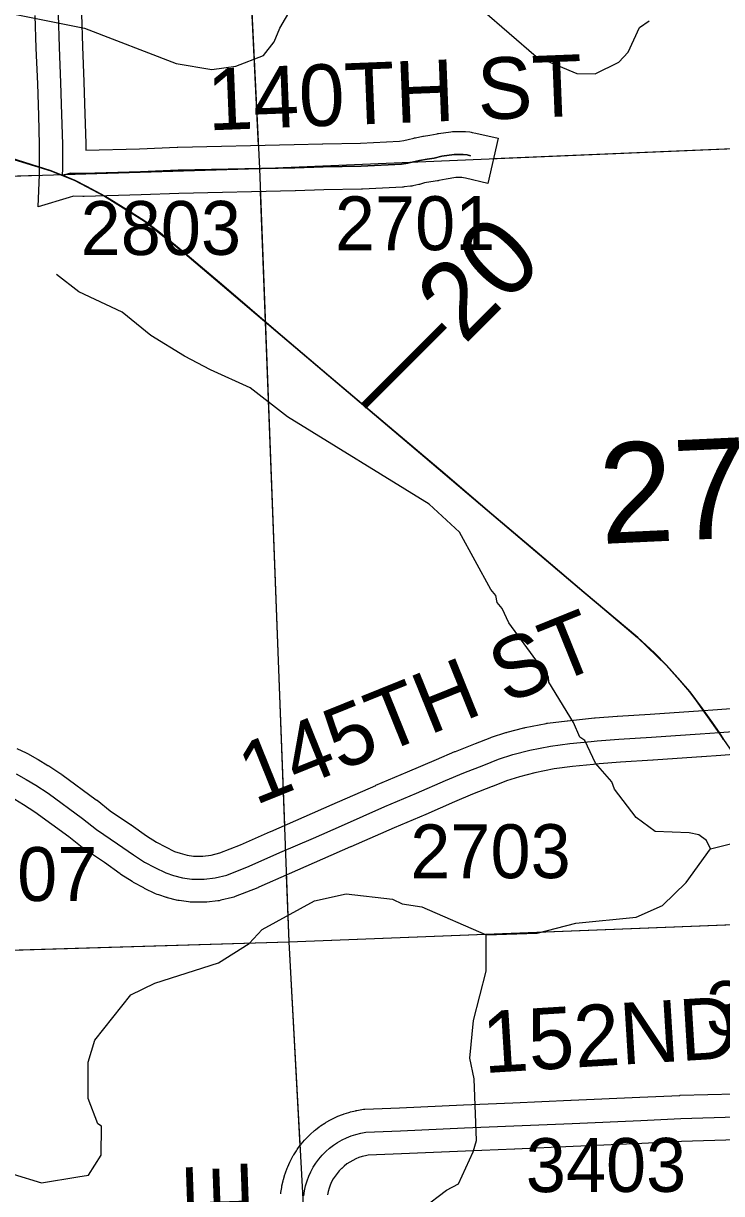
# Model space of a CAD drawing. Extents: x 128.7 to 185.5, y -21.4 to 12.6.
# Drawn here: x 154.599 to 155.505, y -0.346 to 1.173 of the extents above; entities that cross this region are included whole.
import ezdxf

# ---------------------------------------------------------------- set-up
doc = ezdxf.new("R2010")
doc.units = 0
for name, color, linetype in [('tdCoHydroRiver', 7, 'Continuous'), ('tdCoPriCL', 7, 'Continuous'), ('tdCoPrimary', 7, 'Continuous'), ('tdCoPriNonDiv', 7, 'Continuous'), ('tdCoPriNonDivCL', 7, 'Continuous'), ('tdCoSecRdNmbr', 7, 'Continuous'), ('tdCoSecRdTxt', 7, 'Continuous'), ('tdCoSecRteBand', 7, 'Continuous'), ('tdCoSecRteCL', 7, 'Continuous'), ('tdCoSectLine', 7, 'Continuous'), ('tdCoSectLinePart', 7, 'Continuous'), ('tdCoSectNmbr', 7, 'Continuous'), ('tdCoSurfAsphalt', 7, 'Continuous'), ('tdCoSurfGravel', 7, 'Continuous'), ('tdStHwyPriRefPost1', 7, 'Continuous'), ('tdStHwyPriRefPost5', 7, 'Continuous')]:
    doc.layers.add(name, color=color, linetype=linetype)

msp = doc.modelspace()

# ---------------------------------------------------------------- linework, layer by layer
at = {"layer": 'tdCoHydroRiver'}
for points in [[(154.4806, 1.2068), (154.6784, 1.1669), (154.7973, 1.1208), (154.8435, 1.1131), (154.875, 1.1174), (154.9109, 1.1314), (154.9245, 1.1492), (154.9317, 1.1669), (154.9511, 1.1991)], [(155.1944, 1.1905), (155.2645, 1.1299), (155.3173, 1.1081), (155.341, 1.1074), (155.3721, 1.1227), (155.3842, 1.1357), (155.3988, 1.1678), (155.4112, 1.1762)], [(155.4908, 0.1011), (155.4856, 0.112), (155.4759, 0.1195), (155.4632, 0.1222), (155.4189, 0.1238), (155.3946, 0.1418), (155.3665, 0.1787), (155.363, 0.1881), (155.3416, 0.2125), (155.3279, 0.242), (155.3214, 0.2465), (155.3129, 0.2652), (155.281, 0.3177), (155.2808, 0.324), (155.2293, 0.3947), (155.2207, 0.4134), (155.2142, 0.421), (155.2122, 0.4304), (155.2056, 0.4381), (155.1651, 0.5124), (155.1259, 0.5489), (154.9419, 0.6622), (154.8932, 0.6999), (154.8419, 0.7233), (154.8081, 0.7411), (154.7646, 0.7679), (154.7272, 0.7981), (154.671, 0.8245), (154.6418, 0.8471)], [(154.5858, -0.3212), (154.6225, -0.3325), (154.6696, -0.3245), (154.6837, -0.3224), (154.7001, -0.2966), (154.7004, -0.2587), (154.6955, -0.2557), (154.6833, -0.223), (154.6832, -0.1756), (154.6916, -0.1469), (154.7384, -0.0884), (154.7695, -0.0731), (154.8522, -0.0465), (154.8923, -0.0214), (154.909, -0.0034), (154.9771, 0.0338), (155.0178, 0.0431), (155.078, 0.0358), (155.0909, 0.0299), (155.1163, 0.0261), (155.1996, -0.0103), (155.2658, -0.008), (155.3159, 0.0049), (155.3945, 0.0124), (155.4287, 0.0279), (155.4592, 0.0574), (155.4908, 0.1011), (155.5408, 0.1139)], [(155.1177, -0.3652), (155.1484, -0.342), (155.1639, -0.3336), (155.1829, -0.2919), (155.1871, -0.2775), (155.1842, -0.1971), (155.1786, -0.1705), (155.1831, -0.1214), (155.1998, -0.0577), (155.1996, -0.0103)]]:
    msp.add_lwpolyline(points, dxfattribs=at)
at = {"layer": 'tdCoPriCL'}
msp.add_lwpolyline([(155.508, 0.2434), (155.502, 0.2523), (155.4932, 0.2654), (155.4803, 0.2834), (155.4643, 0.3051), (155.4335, 0.3399), (155.396, 0.3759), (155.3267, 0.4343), (155.2012, 0.5404), (155.0739, 0.6489), (154.9265, 0.7739), (154.8589, 0.8319), (154.8056, 0.8767), (154.7563, 0.9162), (154.7339, 0.9307), (154.7043, 0.9485), (154.6658, 0.9692), (154.6494, 0.9757), (154.6345, 0.9815), (154.5188, 1.0175)], dxfattribs=at)
at = {"layer": 'tdCoPrimary'}
msp.add_lwpolyline([(155.5083, 0.2434), (155.5024, 0.2523), (155.4935, 0.2654), (155.4807, 0.2834), (155.4647, 0.3051), (155.4487, 0.3234), (155.4339, 0.3399), (155.4181, 0.3559), (155.3964, 0.3759), (155.3271, 0.4343), (155.2627, 0.4888), (155.2016, 0.5404), (155.1463, 0.5877), (155.0743, 0.6489), (154.9961, 0.715), (154.9268, 0.7739), (154.8593, 0.8319), (154.806, 0.8767), (154.7747, 0.9024), (154.7567, 0.9162), (154.7342, 0.9307), (154.7046, 0.9485), (154.6812, 0.9611), (154.6662, 0.9692), (154.6505, 0.9754), (154.6498, 0.9757), (154.649, 0.976), (154.6349, 0.9815), (154.5831, 0.9981)], dxfattribs=at)
msp.add_lwpolyline([(155.5083, 0.2434), (155.5024, 0.2523), (155.4935, 0.2654), (155.4807, 0.2834), (155.4647, 0.3051), (155.4487, 0.3234), (155.4339, 0.3399), (155.4181, 0.3559), (155.3964, 0.3759), (155.3271, 0.4343), (155.2627, 0.4888), (155.2016, 0.5404), (155.1463, 0.5877), (155.0743, 0.6489), (154.9961, 0.715), (154.9268, 0.7739), (154.8593, 0.8319), (154.806, 0.8767), (154.7747, 0.9024), (154.7567, 0.9162), (154.7342, 0.9307), (154.7046, 0.9485), (154.6812, 0.9611), (154.6662, 0.9692), (154.6505, 0.9754), (154.6498, 0.9757), (154.649, 0.976), (154.6349, 0.9815), (154.5831, 0.9981)], dxfattribs=at)
msp.add_lwpolyline([(155.5083, 0.2434), (155.5024, 0.2523), (155.4935, 0.2654), (155.4807, 0.2834), (155.4647, 0.3051), (155.4487, 0.3234), (155.4339, 0.3399), (155.4181, 0.3559), (155.3964, 0.3759), (155.3271, 0.4343), (155.2627, 0.4888), (155.2016, 0.5404), (155.1463, 0.5877), (155.0743, 0.6489), (154.9961, 0.715), (154.9268, 0.7739), (154.8593, 0.8319), (154.806, 0.8767), (154.7747, 0.9024), (154.7567, 0.9162), (154.7342, 0.9307), (154.7046, 0.9485), (154.6812, 0.9611), (154.6662, 0.9692), (154.6505, 0.9754), (154.6498, 0.9757), (154.649, 0.976), (154.6349, 0.9815), (154.5831, 0.9981)], dxfattribs=at)
at = {"layer": 'tdCoPriNonDiv'}
msp.add_lwpolyline([(154.3896, 1.0563), (154.6345, 0.9815), (154.6658, 0.9692), (154.7043, 0.9485), (154.7563, 0.9162), (154.8056, 0.8767), (154.9265, 0.7739), (155.396, 0.3759), (155.4335, 0.3399), (155.4643, 0.3051), (155.508, 0.2434), (155.6342, 0.061), (155.6572, 0.0331), (155.6821, 0.0155), (155.7034, 0.0056), (155.7257, -0.0009), (155.7494, -0.0029), (155.7679, -0.0017), (155.835, 0.0144), (155.9997, 0.022), (156.1987, 0.0331), (156.5538, 0.0508)], dxfattribs=at)
at = {"layer": 'tdCoPriNonDivCL'}
msp.add_lwpolyline([(155.508, 0.2434), (155.502, 0.2523), (155.4932, 0.2654), (155.4803, 0.2834), (155.4643, 0.3051), (155.4483, 0.3234), (155.4335, 0.3399), (155.4177, 0.3559), (155.396, 0.3759), (155.3267, 0.4343), (155.2623, 0.4888), (155.2012, 0.5404), (155.1459, 0.5877), (155.0739, 0.6489), (154.9958, 0.715), (154.9265, 0.7739), (154.8589, 0.8319), (154.8056, 0.8767), (154.7743, 0.9024), (154.7563, 0.9162), (154.7339, 0.9307), (154.7043, 0.9485), (154.6808, 0.9611), (154.6658, 0.9692), (154.6501, 0.9754), (154.6494, 0.9757), (154.6486, 0.976), (154.6345, 0.9815), (154.5827, 0.9981)], dxfattribs=at)
msp.add_lwpolyline([(155.508, 0.2434), (155.502, 0.2523), (155.4932, 0.2654), (155.4803, 0.2834), (155.4643, 0.3051), (155.4483, 0.3234), (155.4335, 0.3399), (155.4177, 0.3559), (155.396, 0.3759), (155.3267, 0.4343), (155.2623, 0.4888), (155.2012, 0.5404), (155.1459, 0.5877), (155.0739, 0.6489), (154.9958, 0.715), (154.9265, 0.7739), (154.8589, 0.8319), (154.8056, 0.8767), (154.7743, 0.9024), (154.7563, 0.9162), (154.7339, 0.9307), (154.7043, 0.9485), (154.6808, 0.9611), (154.6658, 0.9692), (154.6501, 0.9754), (154.6494, 0.9757), (154.6486, 0.976), (154.6345, 0.9815), (154.5827, 0.9981)], dxfattribs=at)
at = {"layer": 'tdCoSecRteBand'}
for points in [[(154.6744, 1.1856), (154.6757, 1.143), (154.6777, 1.097), (154.6777, 1.0968), (154.6777, 1.0966), (154.6789, 1.0554), (154.6801, 1.0171), (154.6801, 1.0167), (154.6801, 1.0162), (154.6801, 1.0084), (154.7499, 1.0103), (154.7988, 1.0122), (154.7991, 1.0122), (154.7994, 1.0122), (154.9504, 1.0156), (154.9873, 1.0168), (154.9875, 1.0168), (154.9878, 1.0168), (155.0365, 1.0176), (155.0871, 1.0202), (155.0928, 1.0209), (155.0985, 1.0223), (155.1059, 1.0241), (155.1069, 1.0244), (155.1079, 1.0246), (155.1176, 1.0264), (155.118, 1.0264), (155.1185, 1.0265), (155.1267, 1.0278), (155.1361, 1.0298), (155.137, 1.0299), (155.1379, 1.0301), (155.1537, 1.0324), (155.1559, 1.0328), (155.1581, 1.0328), (155.1698, 1.0328), (155.1714, 1.0328), (155.1731, 1.0326), (155.1784, 1.032), (155.1801, 1.0318), (155.1817, 1.0314), (155.1861, 1.0304), (155.2153, 1.0238), (155.202, 0.9653), (155.1728, 0.9719), (155.1701, 0.9726), (155.1681, 0.9728), (155.1604, 0.9728), (155.1477, 0.9709), (155.1383, 0.9689), (155.1374, 0.9687), (155.1366, 0.9686), (155.128, 0.9673), (155.1198, 0.9658), (155.1131, 0.964), (155.1127, 0.964), (155.1124, 0.9639), (155.1047, 0.9621), (155.1031, 0.9617), (155.1015, 0.9615), (155.0932, 0.9606), (155.0922, 0.9604), (155.0912, 0.9604), (155.0392, 0.9576), (155.0386, 0.9576), (155.0381, 0.9576), (154.989, 0.9568), (154.9521, 0.9556), (154.952, 0.9556), (154.9518, 0.9556), (154.801, 0.9523), (154.7521, 0.9503), (154.7519, 0.9503), (154.7517, 0.9503), (154.6779, 0.9483), (154.6772, 0.9483), (154.6764, 0.9483), (154.664, 0.9486), (154.6583, 0.9469), (154.6181, 0.935), (154.6198, 0.9769), (154.6201, 0.985), (154.6201, 1.0157), (154.6189, 1.0535), (154.6189, 1.0536), (154.6189, 1.0536), (154.6178, 1.0946), (154.6158, 1.1406), (154.6158, 1.1407), (154.6158, 1.1409), (154.6144, 1.1834)], [(154.5904, 0.2315), (154.6026, 0.2258), (154.6034, 0.2254), (154.6042, 0.2249), (154.6172, 0.2178), (154.6177, 0.2175), (154.6182, 0.2172), (154.6307, 0.2097), (154.6313, 0.2094), (154.6319, 0.209), (154.6477, 0.1985), (154.6483, 0.1981), (154.6488, 0.1977), (154.6936, 0.1651), (154.6941, 0.1647), (154.6946, 0.1643), (154.7117, 0.1508), (154.7382, 0.1329), (154.7385, 0.1327), (154.7388, 0.1324), (154.7588, 0.1182), (154.7717, 0.11), (154.7833, 0.1037), (154.795, 0.098), (154.8024, 0.0956), (154.8115, 0.0932), (154.8198, 0.092), (154.8321, 0.092), (154.8426, 0.0932), (154.854, 0.096), (154.8807, 0.1064), (154.9197, 0.1238), (154.9198, 0.1239), (154.92, 0.1239), (154.9635, 0.1428), (154.9998, 0.1587), (155.0563, 0.1836), (155.0564, 0.1837), (155.0566, 0.1838), (155.0976, 0.2012), (155.1352, 0.2174), (155.1353, 0.2175), (155.1354, 0.2175), (155.1591, 0.2275), (155.1595, 0.2277), (155.1599, 0.2278), (155.1858, 0.2379), (155.2047, 0.2455), (155.2057, 0.246), (155.2068, 0.2463), (155.2254, 0.2522), (155.2261, 0.2524), (155.2268, 0.2526), (155.2486, 0.2583), (155.2495, 0.2586), (155.2504, 0.2587), (155.2775, 0.2641), (155.2785, 0.2643), (155.2795, 0.2644), (155.3047, 0.2676), (155.305, 0.2677), (155.3054, 0.2677), (155.3325, 0.2705), (155.3402, 0.2714), (155.3408, 0.2715), (155.3414, 0.2715), (155.3697, 0.2737), (155.37, 0.2737), (155.3702, 0.2737), (155.4125, 0.2762), (155.4436, 0.2783), (155.4436, 0.2783), (155.4436, 0.2783), (155.4753, 0.2805), (155.5002, 0.2822), (155.5175, 0.2835)], [(155.5214, 0.2236), (155.5045, 0.2224), (155.4795, 0.2206), (155.4795, 0.2206), (155.4794, 0.2206), (155.4477, 0.2185), (155.4165, 0.2163), (155.4163, 0.2163), (155.4162, 0.2163), (155.374, 0.2138), (155.3464, 0.2117), (155.3392, 0.2109), (155.339, 0.2109), (155.3389, 0.2109), (155.3119, 0.2081), (155.2881, 0.205), (155.2629, 0.2001), (155.2428, 0.1948), (155.226, 0.1895), (155.208, 0.1822), (155.2079, 0.1822), (155.2077, 0.1821), (155.182, 0.1721), (155.1588, 0.1623), (155.1213, 0.1461), (155.1212, 0.1461), (155.1212, 0.1461), (155.0803, 0.1287), (155.024, 0.1038), (155.0239, 0.1037), (155.0238, 0.1037), (154.9874, 0.0878), (154.9874, 0.0878), (154.9874, 0.0878), (154.944, 0.069), (154.9045, 0.0514), (154.9039, 0.0511), (154.9032, 0.0508), (154.874, 0.0394), (154.8722, 0.0387), (154.8703, 0.0382), (154.8551, 0.0345), (154.8532, 0.034), (154.8513, 0.0338), (154.8372, 0.0322), (154.8355, 0.032), (154.8338, 0.032), (154.8176, 0.032), (154.8154, 0.032), (154.8132, 0.0323), (154.8011, 0.0341), (154.7994, 0.0343), (154.7977, 0.0348), (154.7863, 0.0378), (154.7857, 0.038), (154.785, 0.0382), (154.7748, 0.0414), (154.7727, 0.0421), (154.7707, 0.043), (154.7564, 0.05), (154.7559, 0.0503), (154.7553, 0.0506), (154.7421, 0.0577), (154.7411, 0.0583), (154.7402, 0.0589), (154.7257, 0.0681), (154.7251, 0.0685), (154.7245, 0.069), (154.7043, 0.0834), (154.6772, 0.1017), (154.6762, 0.1023), (154.6753, 0.103), (154.6578, 0.1169), (154.614, 0.1488), (154.5993, 0.1586), (154.5879, 0.1655)], [(154.9331, -0.3467), (154.9334, -0.3447), (154.9344, -0.3382), (154.9345, -0.3372), (154.9347, -0.3361), (154.9361, -0.3298), (154.9364, -0.3288), (154.9367, -0.3278), (154.9385, -0.3215), (154.9388, -0.3205), (154.9391, -0.3195), (154.9414, -0.3134), (154.9418, -0.3124), (154.9422, -0.3115), (154.9449, -0.3055), (154.9453, -0.3046), (154.9458, -0.3036), (154.9489, -0.2979), (154.9494, -0.297), (154.95, -0.2961), (154.9535, -0.2906), (154.954, -0.2897), (154.9546, -0.2889), (154.9585, -0.2836), (154.9591, -0.2828), (154.9598, -0.282), (154.964, -0.277), (154.9647, -0.2762), (154.9654, -0.2755), (154.969, -0.2718), (154.97, -0.2708), (154.9707, -0.27), (154.9715, -0.2693), (154.9764, -0.265), (154.9771, -0.2643), (154.978, -0.2637), (154.9831, -0.2597), (154.984, -0.259), (154.9848, -0.2585), (154.9903, -0.2548), (154.9911, -0.2543), (154.992, -0.2537), (154.9977, -0.2505), (154.9986, -0.25), (154.9995, -0.2495), (155.0054, -0.2467), (155.0064, -0.2463), (155.0073, -0.2459), (155.0134, -0.2435), (155.0144, -0.2431), (155.0154, -0.2428), (155.0216, -0.2408), (155.0226, -0.2405), (155.0236, -0.2402), (155.0299, -0.2387), (155.0309, -0.2384), (155.032, -0.2382), (155.0384, -0.2371), (155.0403, -0.2368), (155.0422, -0.2367), (155.0873, -0.2349), (155.1702, -0.2311), (155.1703, -0.2311), (155.1704, -0.2311), (155.2342, -0.2285), (155.3098, -0.2251), (155.3098, -0.2251), (155.3099, -0.2251), (155.3991, -0.2212), (155.4509, -0.2188), (155.4512, -0.2188), (155.4515, -0.2187), (155.5234, -0.2167)], [(155.5251, -0.2767), (155.4534, -0.2787), (155.4019, -0.2812), (155.4018, -0.2812), (155.4018, -0.2812), (155.3125, -0.2851), (155.2368, -0.2885), (155.2367, -0.2885), (155.2367, -0.2885), (155.1729, -0.291), (155.09, -0.2948), (155.0899, -0.2948), (155.0898, -0.2948), (155.0466, -0.2966), (155.0431, -0.2972), (155.0388, -0.2983), (155.0346, -0.2996), (155.0305, -0.3012), (155.0265, -0.3032), (155.0227, -0.3053), (155.019, -0.3078), (155.0155, -0.3105), (155.0122, -0.3135), (155.0119, -0.3137), (155.0091, -0.3166), (155.0062, -0.32), (155.0036, -0.3236), (155.0012, -0.3273), (154.9991, -0.3312), (154.9973, -0.3352), (154.9958, -0.3394), (154.9945, -0.3436), (154.9936, -0.348)]]:
    msp.add_lwpolyline(points, dxfattribs=at)
at = {"layer": 'tdCoSecRteCL'}
for points in [[(155.1794, 1.0012), (155.1751, 1.0022), (155.1698, 1.0028), (155.1581, 1.0028), (155.1423, 1.0004), (155.1321, 0.9982), (155.123, 0.9969), (155.1133, 0.9951), (155.1056, 0.9931), (155.0979, 0.9913), (155.0897, 0.9903), (155.0376, 0.9876), (154.9883, 0.9868), (154.9512, 0.9856), (154.8, 0.9823), (154.7509, 0.9803), (154.6771, 0.9783), (154.66, 0.9787), (154.6498, 0.9757), (154.6501, 0.9844), (154.6501, 1.0162), (154.6489, 1.0545), (154.6477, 1.0957), (154.6458, 1.1419), (154.6444, 1.1847)], [(154.5898, 0.1986), (154.6028, 0.1915), (154.6153, 0.184), (154.6312, 0.1735), (154.6759, 0.1408), (154.694, 0.1266), (154.7214, 0.108), (154.7419, 0.0934), (154.7564, 0.0841), (154.7696, 0.077), (154.7839, 0.07), (154.794, 0.0668), (154.8054, 0.0638), (154.8176, 0.062), (154.8338, 0.062), (154.8479, 0.0636), (154.8631, 0.0673), (154.8923, 0.0788), (154.9319, 0.0964), (154.9754, 0.1153), (155.0118, 0.1312), (155.0684, 0.1562), (155.1094, 0.1737), (155.147, 0.1899), (155.1708, 0.1999), (155.1968, 0.21), (155.2159, 0.2177), (155.2344, 0.2236), (155.2562, 0.2293), (155.2833, 0.2347), (155.3085, 0.2379), (155.3358, 0.2407), (155.3436, 0.2416), (155.372, 0.2438), (155.4144, 0.2463), (155.4456, 0.2484), (155.4774, 0.2505), (155.5024, 0.2523), (155.5197, 0.2536)], [(154.9631, -0.349), (154.964, -0.3426), (154.9654, -0.3362), (154.9673, -0.3299), (154.9695, -0.3238), (154.9722, -0.3179), (154.9753, -0.3121), (154.9788, -0.3066), (154.9827, -0.3014), (154.9869, -0.2964), (154.9905, -0.2928), (154.9914, -0.2917), (154.9963, -0.2874), (155.0015, -0.2834), (155.0069, -0.2798), (155.0126, -0.2766), (155.0184, -0.2737), (155.0245, -0.2713), (155.0307, -0.2694), (155.037, -0.2678), (155.0435, -0.2667), (155.0886, -0.2649), (155.1716, -0.261), (155.2355, -0.2585), (155.3112, -0.2551), (155.4005, -0.2512), (155.4523, -0.2487), (155.5243, -0.2467)]]:
    msp.add_lwpolyline(points, dxfattribs=at)
at = {"layer": 'tdCoSectLine'}
for points in [[(154.8563, 1.9916), (154.9053, 0.9846)], [(154.9053, 0.9846), (155.9128, 1.0271)], [(153.9053, 0.9538), (154.9053, 0.9846)], [(154.9053, 0.9846), (154.9436, -0.0196)], [(154.9436, -0.0196), (155.9554, 0.0201)], [(153.9512, -0.0489), (154.9436, -0.0196)], [(154.9436, -0.0196), (154.9975, -1.0131)]]:
    msp.add_lwpolyline(points, dxfattribs=at)
at = {"layer": 'tdCoSectLinePart'}
for points in [[(154.8563, 1.9916), (154.9038, 1.0146)], [(155.2089, 0.9974), (155.9128, 1.0271)], [(153.9053, 0.9538), (154.6194, 0.9758)], [(154.9064, 0.9545), (154.9378, 0.1317)], [(154.9403, 0.0671), (154.9436, -0.0196)], [(154.9436, -0.0196), (155.6873, 0.0095)], [(154.4834, -0.0332), (154.9436, -0.0196)], [(154.9436, -0.0196), (154.958, -0.2842)]]:
    msp.add_lwpolyline(points, dxfattribs=at)
at = {"layer": 'tdCoSurfAsphalt'}
for points in [[(155.5024, 0.2523), (155.5197, 0.2536), (155.581, 0.2562), (155.6329, 0.2584), (155.6779, 0.2611), (155.6935, 0.2618)], [(154.9631, -0.349), (154.964, -0.3426), (154.9654, -0.3362), (154.9673, -0.3299), (154.9695, -0.3238), (154.9722, -0.3179), (154.9753, -0.3121), (154.9788, -0.3066), (154.9827, -0.3014), (154.9869, -0.2964), (154.9905, -0.2928), (154.9914, -0.2917), (154.9963, -0.2874), (155.0015, -0.2834), (155.0069, -0.2798), (155.0126, -0.2766), (155.0184, -0.2737), (155.0245, -0.2713), (155.0307, -0.2694), (155.037, -0.2678), (155.0435, -0.2667), (155.0886, -0.2649), (155.1716, -0.261), (155.2355, -0.2585), (155.3112, -0.2551), (155.4005, -0.2512), (155.4523, -0.2487), (155.5243, -0.2467)]]:
    msp.add_lwpolyline(points, dxfattribs=at)
at = {"layer": 'tdCoSurfGravel'}
for points in [[(154.6498, 0.9757), (154.6501, 0.9844), (154.6501, 1.0162), (154.6489, 1.0545), (154.6477, 1.0957), (154.6458, 1.1419), (154.6444, 1.1847)], [(154.6498, 0.9757), (154.66, 0.9787), (154.6771, 0.9783), (154.7509, 0.9803), (154.8, 0.9823), (154.9512, 0.9856), (154.9883, 0.9868), (155.0376, 0.9876), (155.0897, 0.9903), (155.0979, 0.9913), (155.1056, 0.9931), (155.1133, 0.9951), (155.123, 0.9969), (155.1321, 0.9982), (155.1423, 1.0004), (155.1581, 1.0028), (155.1698, 1.0028), (155.1751, 1.0022), (155.1794, 1.0012)], [(154.5898, 0.1986), (154.6028, 0.1915), (154.6153, 0.184), (154.6312, 0.1735), (154.6759, 0.1408), (154.694, 0.1266), (154.7214, 0.108), (154.7419, 0.0934), (154.7564, 0.0841), (154.7696, 0.077), (154.7839, 0.07), (154.794, 0.0668), (154.8054, 0.0638), (154.8176, 0.062), (154.8338, 0.062), (154.8479, 0.0636), (154.8631, 0.0673), (154.8923, 0.0788), (154.9319, 0.0964), (154.9754, 0.1153), (155.0118, 0.1312), (155.0684, 0.1562), (155.1094, 0.1737), (155.147, 0.1899), (155.1708, 0.1999), (155.1968, 0.21), (155.2159, 0.2177), (155.2344, 0.2236), (155.2562, 0.2293), (155.2833, 0.2347), (155.3085, 0.2379), (155.3358, 0.2407), (155.3436, 0.2416), (155.372, 0.2438), (155.4144, 0.2463), (155.4456, 0.2484), (155.4774, 0.2505), (155.5024, 0.2523), (155.5024, 0.2523)]]:
    msp.add_lwpolyline(points, dxfattribs=at)

# ---------------------------------------------------------------- texts
at = {"layer": 'tdCoSecRdNmbr'}
for s, rotation, p in [('2803', 0.1168, (154.6734, 0.8721)), ('2701', 0.117, (155.0034, 0.8783)), ('2703', 0.117, (155.1013, 0.0629)), ('2807', 0.1166, (154.4869, 0.0333)), ('3404', 0.1173, (155.4852, -0.1404)), ('3403', 0.1171, (155.2512, -0.3444))]:
    msp.add_text(s, height=0.07, rotation=rotation, dxfattribs=at).set_placement(p)
at = {"layer": 'tdCoSecRdTxt'}
for s, rotation, p in [('140TH ST', 2.2462, (154.8391, 1.034)), ('145TH ST', 21.9818, (154.8998, 0.1575)), ('152ND ST', 3.5084, (155.1971, -0.1899)), ('310TH AVE', 92, (154.9093, -0.8672))]:
    msp.add_text(s, height=0.08, rotation=rotation, dxfattribs=at).set_placement(p)
at = {"layer": 'tdCoSectNmbr'}
msp.add_text('27', height=0.13, rotation=2.6696, dxfattribs=at).set_placement((155.3491, 0.4971))
at = {"layer": 'tdStHwyPriRefPost1'}
msp.add_text('‒‒20', height=0.1, rotation=45, dxfattribs=at).set_placement((155.0664, 0.6498))
at = {"layer": 'tdStHwyPriRefPost5'}
msp.add_text('‒‒20', height=0.1, rotation=45, dxfattribs=at).set_placement((155.0664, 0.6498))

doc.saveas('drawing.dxf')
